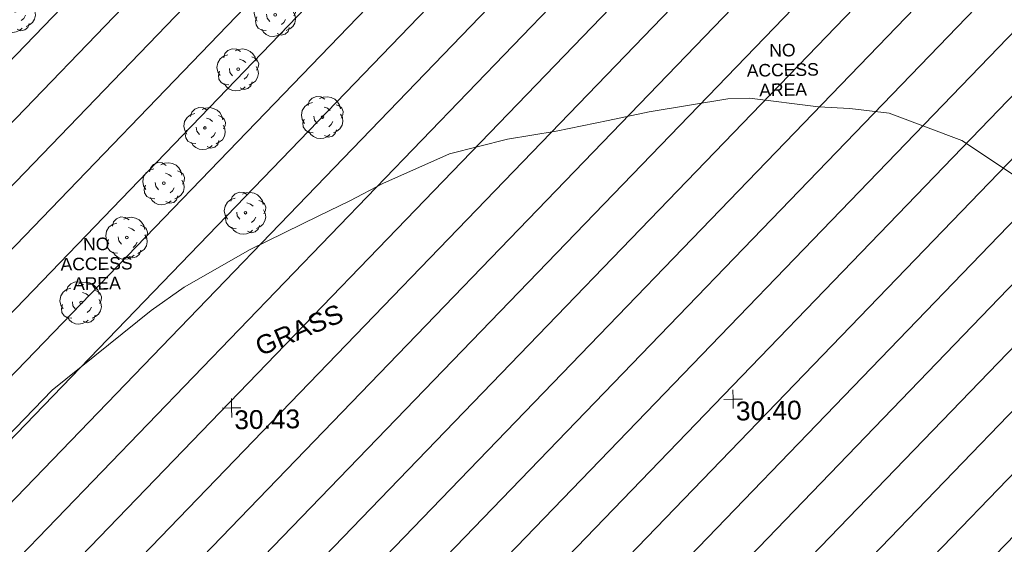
# Model space of a CAD drawing. Header units: millimetres. Extents: x -290717 to 520720, y -88450 to 287762.
# Tile 340 of 381: x 291598 to 311226, y 127044 to 137496. Entities that reach past the tile are written whole.
import ezdxf

# ---------------------------------------------------------------- set-up
doc = ezdxf.new("R2010")
doc.units = ezdxf.units.MM
doc.linetypes.add('IMPORT-HIDDEN2 _3_', pattern=[4762.5, 3175, -1587.5])
doc.linetypes.add('IMPORT-UG_ELEC_STREET LIGHTING_QLB2 _2_', pattern=[2700, 1500, -300.0000000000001, 0, -250, 150, -300.0000000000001, 0, -200])
for name, color, linetype, lineweight, true_color in [('00_TOPO_TREE', 7, 'Continuous', 9, 0x666666), ('00_UAV_LEVEL_SPOT', 7, 'Continuous', 9, 0x666666), ('01_DTM_CONTOUR_MNR', 7, 'Continuous', 9, 0xa5a552), ('12333-PUM-2D-U-0001-C01 - Rev2_REVIT IMPORT_dwg', 7, 'Continuous', 9, 0x767676), ('PUM-CHAMBER EXTENTS', 6, 'IMPORT-HIDDEN2 _3_', 9, 0xff00ff), ('PUM-UNABLE TO SURVEY', 190, 'Continuous', 9, 0x7f00ff)]:
    doc.layers.add(name, color=color, linetype=linetype, lineweight=lineweight, true_color=true_color)
doc.layers.add('00_UAV_SURVEY_TEXT', color=7, linetype='Continuous', lineweight=9)
doc.styles.add('Arial_1', font='arial.ttf', dxfattribs={"height": 250})
doc.styles.add('Swis721 Lt BT_2', font='swissl.ttf', dxfattribs={"height": 375})

# ---------------------------------------------------------------- blocks, each defined once
blk = doc.blocks.new('12333-PUM-2D-U-0001-C01 - Rev2_REVIT IMPORT_dwg_CONIFEROUS_TREE-2077251-Site Location Plan Existing')
at = {"layer": '00_TOPO_TREE', "color": 254, "true_color": 0xcccccc, "flags": 128}
for points in [[(-1889.403682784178, 1545.875740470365), (-1717.639711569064, 2118.422311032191), (-1316.857112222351, 2519.204910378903), (-744.3105416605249, 2748.223538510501), (-171.763971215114, 2690.968881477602), (343.5279423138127, 2347.440939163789)], [(-343.5279423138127, 2461.950253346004), (114.5093140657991, 2633.714224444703), (687.0558846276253, 2690.968881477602), (1202.347798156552, 2576.459567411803), (1660.385054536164, 2347.440939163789), (2003.912996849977, 2003.912996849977), (2290.18628213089, 1545.875740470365), (2404.695596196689, 1030.583826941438)], [(-2404.695596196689, -801.5651986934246), (-2690.968881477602, -286.2732852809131), (-2805.478195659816, 286.2732852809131), (-2690.968881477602, 916.0745128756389), (-2347.440939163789, 1431.36642628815), (-1889.403682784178, 1774.894368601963), (-1316.857112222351, 1946.658339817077)], [(229.0186282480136, 1316.857112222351), (687.0558846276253, 1145.093141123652), (1030.583826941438, 858.8198558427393)], [(1832.149025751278, 1603.130397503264), (2232.93162509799, 1431.36642628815), (2576.459567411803, 1145.093141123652), (2748.223538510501, 687.0558846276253), (2690.968881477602, 229.0186282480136), (2461.950253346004, -171.763971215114)], [(-744.3105416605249, -858.8198558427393), (-1087.838483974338, -400.7825993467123), (-1145.093141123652, 114.5093140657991)], [(2404.695596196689, 343.5279423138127), (2633.714224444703, -114.5093140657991), (2690.968881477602, -629.8012275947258), (2576.459567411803, -1145.093141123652), (2290.18628213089, -1603.130397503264), (1889.403682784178, -1889.403682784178), (1431.36642628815, -2118.422311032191)], [(-1259.602455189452, -2061.167653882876), (-1832.149025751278, -2003.912996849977), (-2290.18628213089, -1717.639711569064), (-2576.459567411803, -1259.602455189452), (-2633.714224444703, -744.3105416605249), (-2461.950253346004, -229.0186282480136)], [(1374.111769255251, -629.8012275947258), (1145.093141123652, -1030.583826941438), (801.5651986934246, -1316.857112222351)], [(916.0745128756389, -2347.440939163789), (572.5465705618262, -2633.714224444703), (114.5093140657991, -2805.478195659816), (-343.5279423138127, -2862.732852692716), (-801.5651986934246, -2805.478195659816), (-1259.602455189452, -2576.459567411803), (-1603.130397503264, -2290.18628213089), (-1832.149025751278, -1889.403682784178)], [(1832.149025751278, -1717.639711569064), (1660.385054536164, -2232.93162509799), (1259.602455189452, -2576.459567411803), (744.3105416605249, -2690.968881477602), (229.0186282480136, -2461.950253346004)]]:
    blk.add_lwpolyline(points, dxfattribs=at)
at = {"layer": '00_TOPO_TREE', "color": 254, "true_color": 0xcccccc}
blk.add_circle((0, 0), 176.6246020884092, dxfattribs=at)
blk = doc.blocks.new('12333-PUM-2D-U-0001-C01 - Rev2_REVIT IMPORT_dwg_UAV-2077255-Site Location Plan Existing')
at = {"layer": '00_UAV_LEVEL_SPOT', "color": 254, "true_color": 0xcccccc, "flags": 128}
for points in [[(0, -500.0000000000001), (0, 0), (-500.0000000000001, 0)], [(500.0000000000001, 0), (0, 0), (0, 500.0000000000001)]]:
    blk.add_lwpolyline(points, dxfattribs=at)
blk = doc.blocks.new('12333-PUM-2D-U-0001-C01 - Rev2_REVIT IMPORT_dwg_MGS62954_T2_Galway_ITM_3d_Rev1-2077680-Site Location Plan Existing')
at = {"layer": '01_DTM_CONTOUR_MNR', "color": 254, "true_color": 0xcccccc, "flags": 128}
blk.add_lwpolyline([(534215901.3551969, 725684206.0795637), (534214646.4228448, 725685072.8164498), (534213208.6862745, 725685641.313726), (534212430.0000002, 725685751.6666667), (534211801.5124818, 725685791.5124817), (534210430.0000002, 725685988.7861272), (534209998.7861273, 725685988.7861272), (534208430.0000002, 725685753.3333334), (534207606.7229731, 725685596.7229731), (534206566.0950956, 725685401.4550159), (534205591.6160716, 725685258.3839285), (534204430.0000002, 725684984.8717949), (534203093.3333334, 725684420.0000001), (534202430.0000002, 725684085.8333334), (534201804.6312685, 725683794.6312686), (534200430.0000002, 725683152.5000002), (534199096.6666667, 725682420.0000001), (534198430.0000002, 725681969.0636706), (534196430.0000002, 725680420.0000001), (534192524.3627557, 725676514.3627555)], dxfattribs=at)
for name, p, xscale, yscale, zscale in [('12333-PUM-2D-U-0001-C01 - Rev2_REVIT IMPORT_dwg_CONIFEROUS_TREE-2077251-Site Location Plan Existing', (534195823.1935, 725687987.978), 0.15, 0.15, 0.15), ('12333-PUM-2D-U-0001-C01 - Rev2_REVIT IMPORT_dwg_CONIFEROUS_TREE-2077251-Site Location Plan Existing', (534201008.1935, 725687815.9780002), 0.15, 0.15, 0.15), ('12333-PUM-2D-U-0001-C01 - Rev2_REVIT IMPORT_dwg_CONIFEROUS_TREE-2077251-Site Location Plan Existing', (534200249.1935, 725686744.9780002), 0.15, 0.15, 0.15), ('12333-PUM-2D-U-0001-C01 - Rev2_REVIT IMPORT_dwg_CONIFEROUS_TREE-2077251-Site Location Plan Existing', (534201915.1935, 725685763.9780002), 0.15, 0.15, 0.15), ('12333-PUM-2D-U-0001-C01 - Rev2_REVIT IMPORT_dwg_CONIFEROUS_TREE-2077251-Site Location Plan Existing', (534199568.1935, 725685586.978), 0.15, 0.15, 0.15), ('12333-PUM-2D-U-0001-C01 - Rev2_REVIT IMPORT_dwg_CONIFEROUS_TREE-2077251-Site Location Plan Existing', (534198730.1935, 725684501.9780002), 0.15, 0.15, 0.15), ('12333-PUM-2D-U-0001-C01 - Rev2_REVIT IMPORT_dwg_CONIFEROUS_TREE-2077251-Site Location Plan Existing', (534200344.1935, 725683884.9780002), 0.15, 0.15, 0.15), ('12333-PUM-2D-U-0001-C01 - Rev2_REVIT IMPORT_dwg_CONIFEROUS_TREE-2077251-Site Location Plan Existing', (534197973.1935, 725683430.9780002), 0.15, 0.15, 0.15), ('12333-PUM-2D-U-0001-C01 - Rev2_REVIT IMPORT_dwg_CONIFEROUS_TREE-2077251-Site Location Plan Existing', (534197038.1935001, 725682152.9780003), 0.15, 0.15, 0.15), ('12333-PUM-2D-U-0001-C01 - Rev2_REVIT IMPORT_dwg_UAV-2077255-Site Location Plan Existing', (534200000.0000001, 725680000), 0.375, 0.375, 0.375), ('12333-PUM-2D-U-0001-C01 - Rev2_REVIT IMPORT_dwg_UAV-2077255-Site Location Plan Existing', (534210000.0000001, 725680000), 0.375, 0.375, 0.375)]:
    blk.add_blockref(name, p, dxfattribs=dict(xscale=xscale, yscale=yscale, zscale=zscale))
at = {"layer": '00_UAV_LEVEL_SPOT', "char_height": 375, "width": 1495.902363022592, "attachment_point": 1, "line_spacing_factor": 1.005061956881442, "style": 'Swis721 Lt BT_2'}
for s, insert in [('30.43', (534200051.8765643, 725679949.1441548)), ('30.40', (534210051.8765643, 725679949.1441548))]:
    blk.add_mtext(s, dxfattribs=dict(at, insert=insert))
at = {"layer": '00_UAV_SURVEY_TEXT', "color": 251, "true_color": 0x666666, "insert": (534200454.9449738, 725681367.2235298), "char_height": 375, "width": 2018.280965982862, "attachment_point": 1, "rotation": 21.786283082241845, "line_spacing_factor": 1.005061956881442, "style": 'Swis721 Lt BT_2'}
blk.add_mtext('GRASS', dxfattribs=at)
blk = doc.blocks.new('12333-PUM-2D-U-0001-C01 - Rev2_REVIT IMPORT_dwg-1620468-Site Location Plan Existing')
at = {"layer": 'PUM-CHAMBER EXTENTS', "true_color": 0xfff4d4}
h = blk.add_hatch(dxfattribs=at)
h.set_pattern_fill('FP_14', style=0, pattern_type=2)
h.set_pattern_definition([(45, (-533641079.65, -725615854.3560001), (-618.7184335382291, 618.7184335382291), [])])
h.paths.add_polyline_path([(561369.3501529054, 32961.64382132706), (583432.350152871, 42064.64382132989), (584672.3501528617, 38987.6438212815), (591969.3501528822, 41930.64382136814), (585115.3501528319, 60252.64382129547), (601682.3501528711, 66542.64382133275), (593779.350152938, 86713.64382130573), (593325.3501529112, 86525.64382134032), (591535.8661504, 91032.67662588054), (570762.3501528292, 82754.64382139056), (556580.3501529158, 77376.64382136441), (542174.3501528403, 72021.64382138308), (551469.3501528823, 54861.64382135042), (558438.2640803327, 39445.5614970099)])
blk.add_blockref('12333-PUM-2D-U-0001-C01 - Rev2_REVIT IMPORT_dwg_MGS62954_T2_Galway_ITM_3d_Rev1-2077680-Site Location Plan Existing', (-533641079.6498471, -725615854.3561786))
at = {"layer": 'PUM-UNABLE TO SURVEY', "color": 41, "true_color": 0xffdf7f, "char_height": 250, "width": 1714.021757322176, "attachment_point": 2, "line_spacing_factor": 0.9417779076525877, "style": 'Arial_1'}
for insert in [(570024.7876530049, 71205.2985650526), (556280.8650119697, 67584.1954019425)]:
    blk.add_mtext('NO\\PACCESS\\PAREA', dxfattribs=dict(at, insert=insert))

msp = doc.modelspace()

# ---------------------------------------------------------------- block references
at = {"layer": '12333-PUM-2D-U-0001-C01 - Rev2_REVIT IMPORT_dwg', "color": 254, "linetype": 'IMPORT-UG_ELEC_STREET LIGHTING_QLB2 _2_', "true_color": 0xffd4d4, "rotation": 0.9999999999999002}
msp.add_blockref('12333-PUM-2D-U-0001-C01 - Rev2_REVIT IMPORT_dwg-1620468-Site Location Plan Existing', (-261895.0770586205, 55869.5817132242), dxfattribs=at)

doc.saveas('drawing.dxf')
